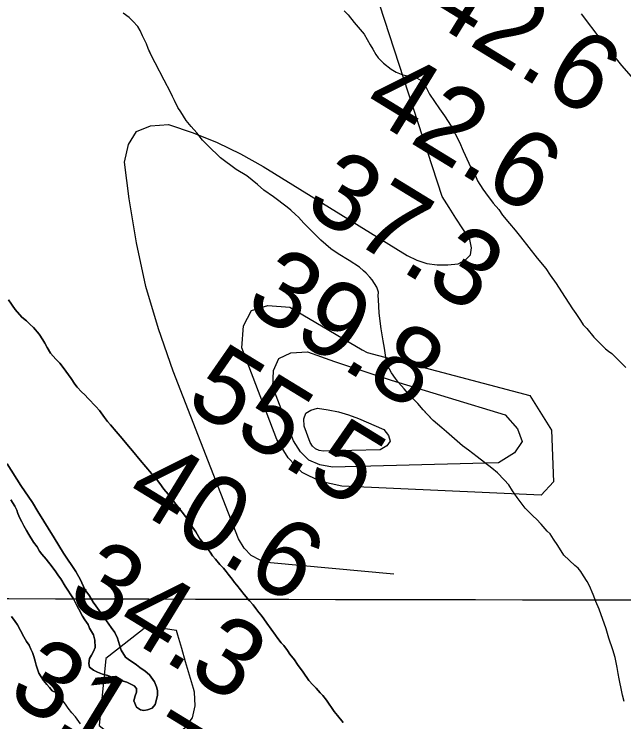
# Model space of a CAD drawing. Extents: x 3187622 to 3225504, y 800805 to 826213.
# Drawn here: x 3202860 to 3203394, y 812176 to 812796 of the extents above; entities that cross this region are included whole.
import ezdxf

# ---------------------------------------------------------------- set-up
doc = ezdxf.new("R2010")
doc.units = 0
for name, color, linetype in [('V-GRID-MAJR', 7, 'Continuous'), ('V-RIVR-RANG', 7, 'Continuous'), ('V-SITE-VEGE', 7, 'Continuous'), ('V-TOPO-MAJR', 7, 'Continuous'), ('V-TOPO-MINR', 7, 'Continuous'), ('V-TOPO-SHOR', 7, 'Continuous')]:
    doc.layers.add(name, color=color, linetype=linetype)

msp = doc.modelspace()

# ---------------------------------------------------------------- linework, layer by layer
at = {"layer": 'V-GRID-MAJR'}
msp.add_spline([(3191808.85, 812309.639), (3197045.574, 812297.071), (3202282.3000000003, 812285.265), (3207519.028, 812274.221), (3212755.758, 812263.939), (3217992.489, 812254.4180000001), (3223229.221, 812245.659), (3223229.222, 812245.659)], degree=3, dxfattribs=at)
at = {"layer": 'V-SITE-VEGE'}
for points in [[(3203000.378, 812720.563), (3202998.443, 812724.285), (3202996.839, 812727.998), (3202991.349, 812738.481), (3202983.273, 812753.708), (3202981.014, 812758.103), (3202977.1520000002, 812766.2170000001), (3202975.89, 812770.256), (3202972.345, 812777.357), (3202970.093, 812782.087), (3202968.149, 812785.475), (3202963.887, 812790.245), (3202960.598, 812793.321), (3202955.3140000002, 812797.107)], [(3203148.893, 812799.395), (3203152.506, 812795.6410000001), (3203157.738, 812789.18), (3203166.5840000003, 812778.962), (3203171.755, 812769.488), (3203174.026, 812765.761), (3203176.615, 812761.024), (3203178.896, 812757.964), (3203183.5, 812753.524)], [(3203183.5, 812753.524), (3203190.093, 812748.039), (3203194.398, 812745.613), (3203197.386, 812744.216), (3203200.378, 812743.153), (3203204.715, 812742.399), (3203211.056, 812741.273), (3203215.6950000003, 812738.838), (3203217.989, 812736.116), (3203220.602, 812732.716), (3203223.825, 812726.294), (3203232.617, 812713.4), (3203236.853, 812707.292), (3203242.702, 812698.138), (3203246.255, 812691.371), (3203250.134, 812684.265), (3203253.335, 812676.503), (3203261.359, 812658.599), (3203263.958, 812654.532), (3203265.883, 812650.143), (3203270.434, 812643.022), (3203272.711, 812639.631), (3203279.574, 812630.791), (3203284.483, 812625.006), (3203287.739, 812620.2540000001), (3203293.957, 812612.769), (3203298.8680000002, 812606.981), (3203303.443, 812601.2000000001), (3203318.15, 812582.5), (3203325.677, 812573.314), (3203329.58, 812567.545), (3203334.798, 812560.414), (3203339.345, 812552.959), (3203349.102, 812538.04), (3203352.038, 812533.964), (3203355.936, 812527.859), (3203358.543, 812524.127), (3203361.492, 812520.724), (3203367.708, 812513.236), (3203375.592, 812505.382), (3203377.892, 812502.9940000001), (3203380.528, 812500.936), (3203383.504, 812498.867), (3203391.387, 812491.015), (3203395.6550000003, 812486.579)], [(3203394.3540000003, 812193.957), (3203392.785, 812199.345), (3203392.173, 812202.37), (3203390.051, 812213.796), (3203389.1380000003, 812218.5), (3203388.231, 812223.5430000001), (3203386.392, 812232.283), (3203384.509, 812239.015), (3203381.0300000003, 812249.462), (3203378.507, 812257.5480000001), (3203372.477, 812274.74), (3203369.594, 812281.493), (3203367.034, 812287.569), (3203363.835, 812295.333), (3203361.897, 812299.052), (3203358.647, 812304.14), (3203356.374, 812307.867), (3203354.0840000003, 812310.589), (3203351.117, 812312.991), (3203341.583, 812322.213), (3203336.056, 812330.692), (3203332.478, 812336.1190000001), (3203329.555, 812340.862), (3203326.924, 812343.256), (3203321.685, 812349.386), (3203317.417, 812353.822), (3203314.449, 812356.2220000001), (3203307.558, 812363.386), (3203300.701, 812372.559), (3203296.468, 812378.666), (3203293.218, 812383.753), (3203289.286, 812388.183), (3203283.375, 812394.3250000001), (3203278.433, 812398.438), (3203265.568, 812408.395), (3203257.978, 812414.236), (3203252.694, 812418.0210000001), (3203248.086, 812422.127), (3203238.534, 812430.345), (3203234.5810000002, 812433.774), (3203227.008, 812440.28), (3203218.144, 812449.49), (3203213.563, 812454.938), (3203206.991, 812461.4280000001), (3203201.4220000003, 812467.898), (3203196.505, 812473.349), (3203193.9, 812477.083), (3203190.308, 812481.84), (3203187.0840000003, 812488.265), (3203185.546, 812495.324), (3203184.369, 812503.719), (3203183.1520000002, 812510.105), (3203181.346, 812520.519), (3203179.6010000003, 812534.281), (3203179.165, 812546.3420000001), (3203178.8880000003, 812549.363), (3203178.954, 812552.709), (3203177.698, 812557.088), (3203173.469, 812563.531), (3203171.507, 812565.9130000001), (3203168.224, 812569.3250000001), (3203165.92, 812571.377), (3203162.295, 812574.461), (3203153.3680000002, 812580.3250000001), (3203143.771, 812586.202), (3203137.162, 812590.683), (3203132.882, 812594.448), (3203128.602, 812598.216), (3203122.685, 812604.02), (3203113.489, 812613.24), (3203108.9020000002, 812618.3520000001), (3203106.268, 812620.746), (3203102.324, 812624.5040000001), (3203099.026, 812627.246), (3203087.146, 812636.184), (3203078.5500000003, 812642.041), (3203072.9590000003, 812647.1730000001), (3203063.7290000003, 812654.718), (3203054.4620000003, 812660.2540000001), (3203040.599, 812670.566), (3203029.419, 812681.162), (3203024.823, 812685.938), (3203019.926, 812692.393), (3203015.007, 812697.8470000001), (3203010.426, 812703.2930000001), (3203005.881, 812710.747), (3203003.274, 812714.481), (3203000.378, 812720.563)], [(3202854.938, 812546.035), (3202860.781, 812537.405), (3202866.664, 812530.779), (3202870.609, 812527.447), (3202873.806, 812524.3790000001), (3202876.755, 812521.5700000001), (3202881.6520000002, 812515.712), (3202885.066, 812510.887), (3202886.759, 812507.8520000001), (3202888.6950000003, 812504.307), (3202891.603, 812499.24), (3202896.2600000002, 812493.8910000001), (3202899.946, 812490.313), (3202902.883, 812486.7490000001), (3202909.705, 812476.849), (3202912.867, 812472.03)], [(3202912.867, 812472.03), (3202915.073, 812469.483), (3202918.751, 812465.405), (3202921.702, 812462.591), (3202924.649, 812459.529), (3202931.273, 812452.388), (3202934.457, 812448.8200000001), (3202939.1, 812442.719), (3202941.541, 812439.416), (3202944.239, 812436.358), (3202949.133, 812430.503), (3202954.526, 812424.39), (3202959.91, 812417.773), (3202963.586, 812413.693), (3202970.187, 812405.3030000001), (3202980.232, 812393.838), (3202984.396, 812388.7490000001), (3202987.326, 812384.933), (3202990.99, 812380.104), (3202994.6580000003, 812375.525), (3203001.505, 812366.878), (3203003.95, 812363.824), (3203006.877, 812359.759), (3203009.809, 812355.946), (3203011.755, 812352.904), (3203019.066, 812342.492), (3203022.4560000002, 812336.416), (3203025.6380000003, 812332.599), (3203028.08, 812329.295), (3203031.498, 812324.72), (3203033.693, 812321.672), (3203036.1380000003, 812318.6190000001), (3203040.056, 812314.035), (3203043.249, 812310.718), (3203045.701, 812307.916), (3203047.4050000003, 812305.3790000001), (3203050.827, 812301.0530000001), (3203052.776, 812298.262), (3203054.982, 812295.714), (3203061.3370000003, 812287.5750000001), (3203065.986, 812281.976), (3203069.179, 812278.658), (3203071.62, 812275.355), (3203074.307, 812271.797), (3203076.267, 812269.506), (3203078.46, 812266.456), (3203081.137, 812262.399), (3203085.0470000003, 812257.312), (3203088.7, 812251.983), (3203090.896, 812248.936), (3203093.833, 812245.368), (3203096.038, 812242.824), (3203099.211, 812238.505), (3203101.406, 812235.458), (3203105.316, 812230.373), (3203107.9930000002, 812226.313), (3203113.125, 812219.703), (3203117.991, 812212.344), (3203121.423, 812208.52), (3203124.37, 812205.459), (3203128.049, 812201.3790000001), (3203130.258, 812199.083), (3203133.437, 812195.0160000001), (3203140.259, 812185.116), (3203143.194, 812181.552), (3203148.086, 812175.4450000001)], [(3202950.3310000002, 812249.462), (3202947.921, 812254.269), (3202944.753, 812258.838), (3202940.607, 812264.679), (3202938.904, 812267.216), (3202934.267, 812273.569), (3202931.34, 812277.63), (3202928.899, 812280.936), (3202925.753, 812286.506), (3202921.852, 812292.091), (3202918.006, 812300.431), (3202913.889, 812307.775), (3202903.178, 812323.759), (3202894.927, 812337.444), (3202880.595, 812360.513), (3202875.737, 812368.373), (3202865.751, 812383.0920000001), (3202853.739, 812402.331)], [(3202856.998, 812370.734), (3202860.395, 812365.162), (3202862.0810000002, 812361.623), (3202863.025, 812358.6), (3202864.7, 812354.559), (3202866.64, 812351.264), (3202868.329, 812347.9770000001), (3202870.75, 812343.672), (3202872.686, 812340.1290000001), (3202876.8140000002, 812333.536), (3202879.995, 812329.4670000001), (3202881.924, 812325.672), (3202884.13, 812323.127), (3202887.798, 812318.547), (3202893.182, 812311.9280000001), (3202896.352, 812307.613), (3202898.789, 812304.056), (3202900.739, 812301.264), (3202904.374, 812294.934), (3202911.671, 812283.772), (3202914.8170000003, 812277.952), (3202916.511, 812274.912), (3202919.644, 812268.59), (3202921.84, 812265.5430000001), (3202924.5160000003, 812261.484), (3202925.9560000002, 812258.199), (3202929.35, 812252.372), (3202930.511, 812247.5920000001), (3202930.886, 812241.073), (3202929.315, 812237.596), (3202927.498, 812234.3740000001), (3202925.944, 812231.6510000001), (3202925.356, 812227.153), (3202925.794, 812223.889), (3202929.251, 812221.316), (3202932.973, 812219.492), (3202937.2, 812217.908), (3202941.933, 812216.5650000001), (3202946.657, 812214.72), (3202949.6350000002, 812213.409), (3202955.361, 812211.545), (3202958.6010000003, 812210.732), (3202965.052, 812207.603), (3202967.012, 812205.309), (3202966.949, 812202.055), (3202965.886, 812198.821), (3202964.796, 812194.332), (3202966.943, 812188.78), (3202970.406, 812186.459), (3202973.4, 812185.9), (3202976.669, 812186.588), (3202980.703, 812188.014), (3202983.271, 812191.221), (3202984.3340000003, 812194.457), (3202985.432, 812199.444), (3202985.2600000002, 812203.456), (3202984.572, 812206.724), (3202982.903, 812211.015), (3202978.262, 812217.116), (3202974.569, 812220.442), (3202969.873, 812223.7880000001), (3202966.914, 812226.1), (3202963.946, 812228.161), (3202960.727, 812229.9770000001), (3202957.274, 812232.797), (3202953.6350000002, 812238.88), (3202951.97, 812243.42), (3202950.3310000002, 812249.462)], [(3202917.928, 812174.3910000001), (3202913.428, 812180.295), (3202910.2770000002, 812183.93), (3202907.125, 812188.018), (3202905.327, 812190.742), (3202899.477, 812198.465), (3202896.321, 812201.645), (3202893.112, 812203.079), (3202890.667, 812206.13), (3202888.461, 812208.6780000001), (3202885.524, 812212.242), (3202883.5870000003, 812215.535), (3202881.394, 812218.832), (3202880.2060000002, 812222.113), (3202879.02, 812225.642), (3202878.086, 812229.166), (3202876.913, 812233.197), (3202875.7290000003, 812236.725), (3202874.535, 812239.7540000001), (3202872.8510000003, 812243.2930000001), (3202870.656, 812246.341), (3202868.2290000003, 812250.3960000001), (3202865.329, 812255.962), (3202862.673, 812261.023), (3202860.727, 812264.066), (3202857.555, 812268.386)]]:
    msp.add_lwpolyline(points, dxfattribs=at)
at = {"layer": 'V-TOPO-MAJR'}
msp.add_lwpolyline([(3203002.009454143, 812256.2273520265), (3202976.2196054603, 812259.923309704), (3202940.187908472, 812231.5598237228), (3202934.4082195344, 812172.8274125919), (3202960.713551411, 812152.1800119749), (3202969.989558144, 812151.5646733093), (3202980.0926652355, 812153.6558017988), (3203000.5217530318, 812163.4889671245), (3203009.7619273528, 812170.9158346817), (3203016.179063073, 812179.6029141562), (3203018.3616408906, 812190.1803115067), (3203017.7211801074, 812202.0179207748), (3203016.8251239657, 812205.1052238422), (3203013.4226297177, 812216.8331104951), (3203010.0218539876, 812228.561495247), (3203006.623656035, 812240.2906271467), (3203003.2271765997, 812252.0202571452), (3203002.009454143, 812256.2273520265)], dxfattribs=at)
at = {"layer": 'V-TOPO-MINR'}
for points in [[(3203192.5344708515, 812305.4308827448), (3203084.544119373, 812315.3273178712), (3203075.4336991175, 812317.8131180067), (3203067.521511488, 812321.8922970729), (3203061.406672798, 812328.3615445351), (3203056.4900667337, 812336.4241709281), (3202998.9876645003, 812483.5368349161), (3202986.1380774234, 812520.4074028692), (3202975.1591480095, 812557.7530988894), (3202966.9862050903, 812595.8114870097), (3202960.683919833, 812634.3450031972), (3202956.6259234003, 812666.6797690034), (3202960.025268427, 812682.107722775), (3202966.9582583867, 812693.4099242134), (3202979.1917157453, 812698.5234971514), (3202994.958818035, 812699.5113177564), (3203016.5930801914, 812692.3307831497), (3203037.7227642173, 812684.0093071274), (3203058.0955810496, 812673.9764189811), (3203077.963819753, 812662.802589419), (3203204.2926746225, 812584.7179184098), (3203212.7297243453, 812580.6157387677), (3203221.436556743, 812577.7015207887), (3203230.548063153, 812576.569245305), (3203239.929352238, 812576.6249314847), (3203248.7347680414, 812577.5707900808), (3203255.4255825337, 812580.8902637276), (3203259.7539485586, 812585.3471596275), (3203260.5386418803, 812591.5101889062), (3203258.960886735, 812598.8106404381), (3203252.9532936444, 812608.2288591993), (3203246.9278854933, 812617.6356309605), (3203240.8757547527, 812627.025232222), (3203234.8058089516, 812636.4033864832), (3203142.5144177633, 812920.2987605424)], [(3203425.0261936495, 812715.139725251), (3203411.2770766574, 812729.8075242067), (3203392.2811502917, 812751.3804821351), (3203374.305012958, 812773.8122187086), (3203357.0436387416, 812796.7564022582)], [(3203321.6731446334, 812374.607182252), (3203146.8596282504, 812382.4688381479), (3203128.317359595, 812386.7969994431), (3203112.2312451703, 812394.5276070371), (3203099.8293620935, 812407.361884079), (3203089.8836332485, 812423.5986074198), (3203059.2127267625, 812503.8106145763), (3203060.9051909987, 812523.1941539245), (3203067.655169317, 812536.590688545), (3203081.991418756, 812541.0067160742), (3203101.385182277, 812539.4357388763), (3203164.6294769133, 812502.1125463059), (3203169.136138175, 812499.8069840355), (3203311.779863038, 812462.1185465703), (3203330.668408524, 812431.7685710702), (3203332.486480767, 812386.2878236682), (3203321.6731446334, 812374.607182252)], [(3203165.25699943, 812483.5921607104), (3203177.681179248, 812479.585602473), (3203190.13749949, 812475.6767307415), (3203289.9395909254, 812445.0047812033), (3203300.939986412, 812432.8562201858), (3203304.8382596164, 812421.6784090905), (3203298.0833493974, 812411.956722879), (3203284.226316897, 812403.2057865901), (3203138.841265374, 812399.3550231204), (3203127.7314626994, 812401.268161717), (3203118.078885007, 812405.359833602), (3203110.612144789, 812412.7193054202), (3203104.602629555, 812422.2573105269), (3203086.5799227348, 812469.3911469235), (3203087.18791456, 812483.8678502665), (3203091.7520075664, 812494.4964111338), (3203102.250252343, 812499.3527582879), (3203116.7045983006, 812500.3609629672), (3203140.5372014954, 812491.9960232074), (3203152.8810302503, 812487.7452487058), (3203165.25699943, 812483.5921607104)], [(3203143.957729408, 812447.7171582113), (3203152.8016237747, 812445.0298378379), (3203161.507952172, 812441.8033911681), (3203183.772434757, 812432.3850553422), (3203187.963021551, 812426.9759705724), (3203189.2774217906, 812422.1106639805), (3203186.2775421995, 812418.0610246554), (3203180.4014760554, 812414.5551635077), (3203130.795211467, 812413.2413034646), (3203127.0722454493, 812413.882411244), (3203123.837604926, 812415.253558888), (3203121.3354526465, 812417.7197663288), (3203119.3216258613, 812420.9160136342), (3203113.804784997, 812435.34391713), (3203113.739171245, 812441.568235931), (3203115.4131784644, 812446.4631406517), (3203119.696617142, 812449.3639242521), (3203125.7196767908, 812450.935293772), (3203134.9074860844, 812449.5957891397), (3203143.957729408, 812447.7171582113)]]:
    msp.add_lwpolyline(points, dxfattribs=at)
at = {"layer": 'V-TOPO-SHOR'}
for points in [[(3203005.881, 812710.747), (3203003.274, 812714.481), (3203000.378, 812720.563), (3202998.443, 812724.285), (3202996.839, 812727.998), (3202991.349, 812738.483), (3202983.273, 812753.708), (3202981.014, 812758.103), (3202979.083, 812762.158), (3202977.1520000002, 812766.215), (3202975.89, 812770.256), (3202972.345, 812777.357), (3202970.093, 812782.087), (3202968.149, 812785.475), (3202963.887, 812790.245), (3202960.598, 812793.321), (3202955.3140000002, 812797.107)], [(3203148.893, 812799.395), (3203152.506, 812795.6410000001), (3203157.738, 812789.18)], [(3203157.738, 812789.18), (3203166.582, 812778.962), (3203171.755, 812769.488), (3203174.026, 812765.761), (3203176.615, 812761.024), (3203178.898, 812757.964), (3203183.5, 812753.524), (3203190.093, 812748.039), (3203194.398, 812745.613), (3203197.386, 812744.216), (3203200.378, 812743.153), (3203204.715, 812742.399), (3203211.056, 812741.273), (3203215.697, 812738.838), (3203217.989, 812736.116), (3203220.602, 812732.716), (3203223.825, 812726.294), (3203232.617, 812713.4), (3203236.853, 812707.29), (3203242.702, 812698.138), (3203246.255, 812691.371), (3203250.134, 812684.265), (3203253.335, 812676.503), (3203261.359, 812658.599), (3203263.958, 812654.532), (3203265.883, 812650.143), (3203270.434, 812643.022), (3203272.711, 812639.631), (3203279.574, 812630.791), (3203284.483, 812625.006), (3203287.739, 812620.2540000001), (3203293.957, 812612.769), (3203298.8680000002, 812606.981), (3203303.443, 812601.2000000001), (3203318.15, 812582.5), (3203325.674, 812573.314), (3203329.58, 812567.545), (3203334.8000000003, 812560.414), (3203339.345, 812552.959), (3203349.102, 812538.04), (3203352.036, 812533.964), (3203355.936, 812527.861), (3203358.543, 812524.127), (3203361.492, 812520.724), (3203367.708, 812513.236), (3203375.592, 812505.382), (3203377.89, 812502.9940000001), (3203380.528, 812500.936), (3203383.504, 812498.867), (3203391.387, 812491.015), (3203395.6550000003, 812486.579)], [(3203394.3540000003, 812193.957), (3203392.785, 812199.345), (3203392.173, 812202.37), (3203390.051, 812213.796), (3203389.1380000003, 812218.5), (3203388.231, 812223.54), (3203386.389, 812232.283), (3203384.511, 812239.015), (3203381.0300000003, 812249.462), (3203378.507, 812257.5480000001), (3203372.477, 812274.74), (3203369.594, 812281.493), (3203367.034, 812287.569), (3203363.835, 812295.333), (3203361.897, 812299.052), (3203358.647, 812304.14), (3203356.374, 812307.867), (3203354.0840000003, 812310.589), (3203351.117, 812312.991), (3203341.583, 812322.213), (3203336.056, 812330.692), (3203332.478, 812336.1190000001), (3203329.555, 812340.862), (3203326.924, 812343.256), (3203321.685, 812349.386), (3203317.417, 812353.822), (3203314.449, 812356.2220000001), (3203310.511, 812360.316), (3203307.558, 812363.386), (3203300.701, 812372.559), (3203296.468, 812378.6680000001), (3203293.218, 812383.753), (3203289.286, 812388.183), (3203283.375, 812394.323), (3203278.433, 812398.438), (3203265.568, 812408.395), (3203257.978, 812414.236), (3203252.694, 812418.0210000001), (3203248.086, 812422.127), (3203238.534, 812430.348), (3203234.5810000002, 812433.774), (3203227.008, 812440.28), (3203221.097, 812446.422), (3203218.144, 812449.492), (3203213.563, 812454.938), (3203206.991, 812461.4280000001), (3203201.4220000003, 812467.898), (3203196.505, 812473.349), (3203193.9, 812477.083), (3203190.308, 812481.84), (3203187.0840000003, 812488.265), (3203185.546, 812495.324), (3203184.369, 812503.719), (3203183.1520000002, 812510.105), (3203181.346, 812520.519), (3203179.6010000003, 812534.281), (3203179.165, 812546.3420000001), (3203178.8880000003, 812549.363), (3203178.954, 812552.709), (3203177.698, 812557.088), (3203173.469, 812563.531), (3203171.507, 812565.9130000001), (3203168.224, 812569.3250000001), (3203165.92, 812571.377), (3203162.295, 812574.461), (3203153.3680000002, 812580.3250000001), (3203143.771, 812586.202), (3203137.162, 812590.683), (3203132.882, 812594.4500000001), (3203128.602, 812598.216), (3203122.687, 812604.022), (3203113.489, 812613.24), (3203108.9020000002, 812618.3520000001), (3203106.268, 812620.746), (3203102.324, 812624.5040000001), (3203099.026, 812627.246), (3203087.146, 812636.184), (3203078.553, 812642.041), (3203072.9590000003, 812647.171), (3203068.345, 812650.944), (3203063.7290000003, 812654.716), (3203054.4620000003, 812660.2540000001), (3203040.599, 812670.566), (3203029.419, 812681.162), (3203024.823, 812685.938), (3203019.924, 812692.393), (3203015.007, 812697.8470000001), (3203010.426, 812703.2930000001), (3203005.881, 812710.747)], [(3203148.086, 812175.4450000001), (3203143.194, 812181.552), (3203140.259, 812185.116), (3203133.437, 812195.0160000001), (3203130.258, 812199.083), (3203128.049, 812201.3790000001), (3203124.37, 812205.459), (3203121.423, 812208.52), (3203117.991, 812212.344), (3203113.125, 812219.703), (3203107.9930000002, 812226.313), (3203105.316, 812230.373), (3203101.406, 812235.458), (3203099.211, 812238.505), (3203096.038, 812242.824), (3203093.833, 812245.37), (3203090.898, 812248.936), (3203088.7, 812251.983), (3203085.0470000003, 812257.312), (3203081.137, 812262.397), (3203078.46, 812266.456), (3203076.267, 812269.506), (3203074.307, 812271.797), (3203071.62, 812275.355), (3203069.179, 812278.658), (3203065.986, 812281.976), (3203061.3370000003, 812287.5750000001), (3203058.159, 812291.645), (3203054.982, 812295.714), (3203052.776, 812298.262), (3203050.827, 812301.0530000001), (3203047.4050000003, 812305.3790000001), (3203045.701, 812307.916), (3203043.249, 812310.718), (3203040.056, 812314.035), (3203036.1380000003, 812318.6190000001), (3203033.693, 812321.672), (3203031.498, 812324.72), (3203028.08, 812329.295), (3203025.6380000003, 812332.599), (3203022.4560000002, 812336.416), (3203019.066, 812342.492), (3203011.755, 812352.902), (3203009.809, 812355.946), (3203006.877, 812359.759), (3203003.95, 812363.824), (3203001.505, 812366.878), (3202994.6580000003, 812375.525), (3202990.99, 812380.104), (3202987.326, 812384.933), (3202984.396, 812388.746), (3202980.234, 812393.838), (3202970.187, 812405.3030000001), (3202963.586, 812413.693), (3202959.91, 812417.773), (3202954.526, 812424.39), (3202949.133, 812430.503), (3202944.239, 812436.358), (3202941.541, 812439.416), (3202939.1, 812442.719), (3202934.4590000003, 812448.8200000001), (3202931.273, 812452.388), (3202924.647, 812459.529), (3202921.702, 812462.591), (3202918.751, 812465.405), (3202915.073, 812469.483), (3202912.867, 812472.03), (3202909.705, 812476.849), (3202902.883, 812486.7490000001), (3202899.946, 812490.313), (3202896.258, 812493.8910000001), (3202891.603, 812499.24), (3202888.6950000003, 812504.307), (3202886.759, 812507.85), (3202885.066, 812510.887), (3202881.6520000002, 812515.712), (3202876.757, 812521.567), (3202873.804, 812524.3790000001), (3202870.609, 812527.447), (3202866.664, 812530.779), (3202860.781, 812537.405), (3202854.938, 812546.035)], [(3202853.739, 812402.331), (3202865.751, 812383.0920000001), (3202875.737, 812368.373), (3202880.595, 812360.513), (3202894.927, 812337.444), (3202903.176, 812323.759), (3202913.889, 812307.775), (3202918.006, 812300.431), (3202921.852, 812292.091), (3202925.751, 812286.506), (3202928.899, 812280.936), (3202931.34, 812277.63), (3202934.267, 812273.569), (3202938.904, 812267.216), (3202940.607, 812264.679), (3202944.753, 812258.838), (3202947.921, 812254.269), (3202950.3310000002, 812249.462), (3202951.97, 812243.42), (3202953.6350000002, 812238.88), (3202957.274, 812232.797), (3202960.727, 812229.9770000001), (3202963.946, 812228.161), (3202966.914, 812226.1), (3202969.873, 812223.7880000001), (3202974.5670000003, 812220.442), (3202978.262, 812217.116), (3202982.903, 812211.015), (3202984.572, 812206.724), (3202985.2600000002, 812203.456), (3202985.432, 812199.444), (3202984.3340000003, 812194.457), (3202983.271, 812191.221), (3202980.703, 812188.014), (3202976.669, 812186.588), (3202973.4, 812185.9), (3202970.406, 812186.459), (3202966.943, 812188.78), (3202964.796, 812194.332), (3202965.886, 812198.819), (3202966.949, 812202.055), (3202967.012, 812205.309), (3202965.052, 812207.603), (3202958.6010000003, 812210.732)], [(3202958.6010000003, 812210.732), (3202955.361, 812211.545), (3202949.6350000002, 812213.409), (3202946.6550000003, 812214.72), (3202941.933, 812216.5650000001), (3202937.2, 812217.908), (3202932.973, 812219.492), (3202929.251, 812221.316), (3202925.794, 812223.889), (3202925.356, 812227.153), (3202925.944, 812231.6510000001), (3202927.498, 812234.3740000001), (3202929.315, 812237.596), (3202930.886, 812241.073), (3202930.511, 812247.5920000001), (3202929.35, 812252.372), (3202925.9560000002, 812258.199), (3202924.5160000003, 812261.484), (3202921.84, 812265.5430000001), (3202919.644, 812268.59), (3202916.511, 812274.912), (3202914.8170000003, 812277.952), (3202911.671, 812283.772), (3202904.374, 812294.934), (3202900.739, 812301.264), (3202898.789, 812304.058), (3202896.352, 812307.613), (3202893.182, 812311.93), (3202887.798, 812318.547), (3202884.13, 812323.127), (3202881.924, 812325.672), (3202879.995, 812329.4670000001), (3202876.816, 812333.536), (3202872.686, 812340.1290000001), (3202870.75, 812343.672), (3202868.329, 812347.9770000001), (3202866.64, 812351.264), (3202864.7, 812354.559), (3202863.025, 812358.6), (3202862.0810000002, 812361.623), (3202860.395, 812365.162), (3202856.998, 812370.736)], [(3202857.555, 812268.386), (3202860.727, 812264.066), (3202862.673, 812261.023), (3202865.329, 812255.962), (3202868.227, 812250.3960000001), (3202870.656, 812246.341), (3202872.849, 812243.2930000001), (3202874.535, 812239.7540000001), (3202875.7290000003, 812236.725), (3202876.913, 812233.197), (3202878.086, 812229.166), (3202879.02, 812225.642), (3202880.2060000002, 812222.113), (3202881.394, 812218.832), (3202883.585, 812215.535), (3202885.524, 812212.242), (3202888.461, 812208.6780000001), (3202890.667, 812206.13), (3202893.112, 812203.079), (3202896.321, 812201.645)], [(3202917.928, 812174.3910000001), (3202913.428, 812180.295), (3202910.2770000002, 812183.93), (3202907.125, 812188.018), (3202905.327, 812190.742), (3202899.477, 812198.465), (3202896.321, 812201.645)]]:
    msp.add_lwpolyline(points, dxfattribs=at)

# ---------------------------------------------------------------- texts
at = {"layer": 'V-RIVR-RANG'}
for s, p in [('42.6', (3203214.4908724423, 812796.2578416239)), ('42.6', (3203162.478872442, 812710.8478416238)), ('37.3', (3203112.042544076, 812624.4745742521)), ('39.8', (3203060.031544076, 812539.0645742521)), ('55.5', (3203008.020544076, 812453.6545742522)), ('40.6', (3202954.4348724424, 812369.2088416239)), ('34.3', (3202903.998544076, 812282.8345742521)), ('31.7', (3202851.987544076, 812197.4245742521))]:
    msp.add_text(s, height=67, rotation=328.5183257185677, dxfattribs=at).set_placement(p)

doc.saveas('drawing.dxf')
